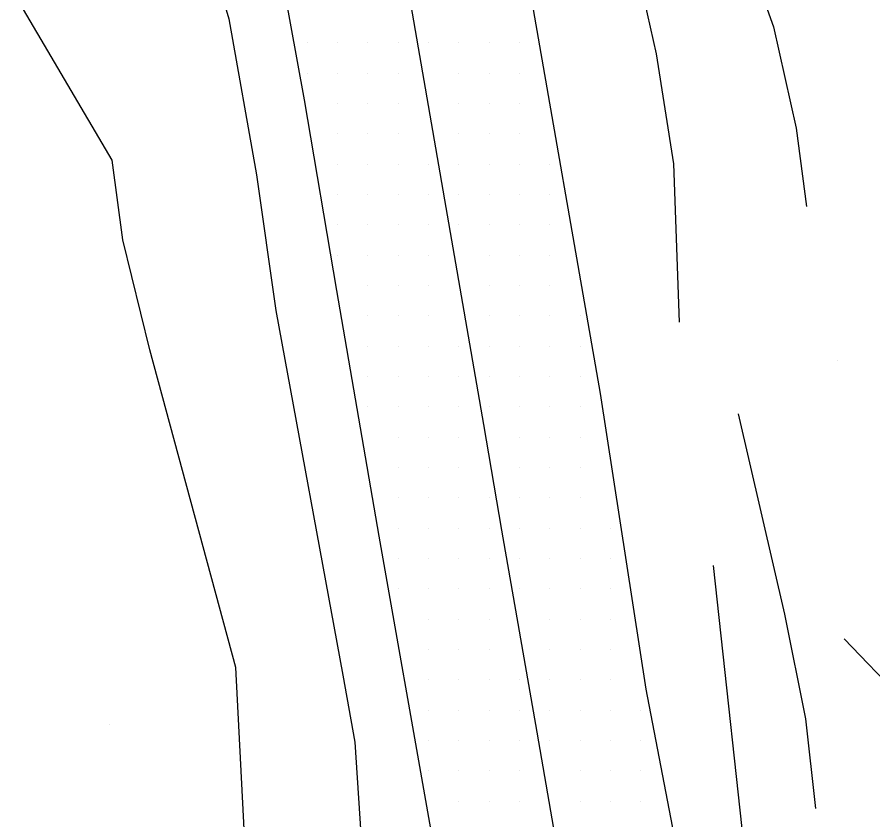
# Model space of a CAD drawing. Extents: x 1762120 to 1766775, y 709485 to 712965.
# Drawn here: x 1763947.3 to 1764017.9, y 711687.2 to 711753.4 of the extents above; entities that cross this region are included whole.
import ezdxf

# ---------------------------------------------------------------- set-up
doc = ezdxf.new("R2010")
doc.units = 0
for name, color, linetype in [('Exist DTM QL2 LIDAR Elevation Point', 7, 'Continuous'), ('Exist DTM Scan Elevation Point', 7, 'Continuous'), ('Exist Roads EOP', 7, 'Continuous'), ('Exist Roads EOT', 7, 'Continuous'), ('PH Exist DTM Breakline', 7, 'Continuous')]:
    doc.layers.add(name, color=color, linetype=linetype)

msp = doc.modelspace()

# ---------------------------------------------------------------- linework, layer by layer
at = {"layer": 'Exist DTM QL2 LIDAR Elevation Point'}
for p, q in [((1764014.985, 711725.055), (1764014.985, 711725.055)), ((1763954.978, 711695.052), (1763954.978, 711695.052))]:
    msp.add_line(p, q, dxfattribs=at)
at = {"layer": 'Exist DTM Scan Elevation Point'}
for p, q in [((1763971.25, 711751.25), (1763971.25, 711751.25)), ((1763973.75, 711751.25), (1763973.75, 711751.25)), ((1763976.25, 711751.25), (1763976.25, 711751.25)), ((1763978.75, 711751.25), (1763978.75, 711751.25)), ((1763981.25, 711751.25), (1763981.25, 711751.25)), ((1763983.75, 711751.25), (1763983.75, 711751.25)), ((1763986.25, 711751.25), (1763986.25, 711751.25)), ((1763988.75, 711751.25), (1763988.75, 711751.25)), ((1763971.25, 711748.75), (1763971.25, 711748.75)), ((1763973.75, 711748.75), (1763973.75, 711748.75)), ((1763976.25, 711748.75), (1763976.25, 711748.75)), ((1763978.75, 711748.75), (1763978.75, 711748.75)), ((1763983.75, 711748.75), (1763983.75, 711748.75)), ((1763986.25, 711748.75), (1763986.25, 711748.75)), ((1763988.75, 711748.75), (1763988.75, 711748.75)), ((1763973.75, 711746.25), (1763973.75, 711746.25)), ((1763976.25, 711746.25), (1763976.25, 711746.25)), ((1763978.75, 711746.25), (1763978.75, 711746.25)), ((1763983.75, 711746.25), (1763983.75, 711746.25)), ((1763986.25, 711746.25), (1763986.25, 711746.25)), ((1763988.75, 711746.25), (1763988.75, 711746.25)), ((1763973.75, 711743.75), (1763973.75, 711743.75)), ((1763976.25, 711743.75), (1763976.25, 711743.75)), ((1763978.75, 711743.75), (1763978.75, 711743.75)), ((1763983.75, 711743.75), (1763983.75, 711743.75)), ((1763986.25, 711743.75), (1763986.25, 711743.75)), ((1763988.75, 711743.75), (1763988.75, 711743.75)), ((1763973.75, 711741.25), (1763973.75, 711741.25)), ((1763976.25, 711741.25), (1763976.25, 711741.25)), ((1763978.75, 711741.25), (1763978.75, 711741.25)), ((1763981.25, 711741.25), (1763981.25, 711741.25)), ((1763983.75, 711741.25), (1763983.75, 711741.25)), ((1763986.25, 711741.25), (1763986.25, 711741.25)), ((1763988.75, 711741.25), (1763988.75, 711741.25)), ((1763991.25, 711741.25), (1763991.25, 711741.25)), ((1763973.75, 711738.75), (1763973.75, 711738.75)), ((1763976.25, 711738.75), (1763976.25, 711738.75)), ((1763978.75, 711738.75), (1763978.75, 711738.75)), ((1763981.25, 711738.75), (1763981.25, 711738.75)), ((1763983.75, 711738.75), (1763983.75, 711738.75)), ((1763986.25, 711738.75), (1763986.25, 711738.75)), ((1763988.75, 711738.75), (1763988.75, 711738.75)), ((1763991.25, 711738.75), (1763991.25, 711738.75)), ((1763973.75, 711736.25), (1763973.75, 711736.25)), ((1763976.25, 711736.25), (1763976.25, 711736.25)), ((1763978.75, 711736.25), (1763978.75, 711736.25)), ((1763981.25, 711736.25), (1763981.25, 711736.25)), ((1763983.75, 711736.25), (1763983.75, 711736.25)), ((1763986.25, 711736.25), (1763986.25, 711736.25)), ((1763988.75, 711736.25), (1763988.75, 711736.25)), ((1763991.25, 711736.25), (1763991.25, 711736.25)), ((1763973.75, 711733.75), (1763973.75, 711733.75)), ((1763976.25, 711733.75), (1763976.25, 711733.75)), ((1763978.75, 711733.75), (1763978.75, 711733.75)), ((1763981.25, 711733.75), (1763981.25, 711733.75)), ((1763986.25, 711733.75), (1763986.25, 711733.75)), ((1763988.75, 711733.75), (1763988.75, 711733.75)), ((1763991.25, 711733.75), (1763991.25, 711733.75)), ((1763976.25, 711731.25), (1763976.25, 711731.25)), ((1763978.75, 711731.25), (1763978.75, 711731.25)), ((1763981.25, 711731.25), (1763981.25, 711731.25)), ((1763986.25, 711731.25), (1763986.25, 711731.25)), ((1763988.75, 711731.25), (1763988.75, 711731.25)), ((1763991.25, 711731.25), (1763991.25, 711731.25)), ((1763976.25, 711728.75), (1763976.25, 711728.75)), ((1763978.75, 711728.75), (1763978.75, 711728.75)), ((1763981.25, 711728.75), (1763981.25, 711728.75)), ((1763986.25, 711728.75), (1763986.25, 711728.75)), ((1763988.75, 711728.75), (1763988.75, 711728.75)), ((1763991.25, 711728.75), (1763991.25, 711728.75)), ((1763993.75, 711728.75), (1763993.75, 711728.75)), ((1763976.25, 711726.25), (1763976.25, 711726.25)), ((1763978.75, 711726.25), (1763978.75, 711726.25)), ((1763981.25, 711726.25), (1763981.25, 711726.25)), ((1763983.75, 711726.25), (1763983.75, 711726.25)), ((1763986.25, 711726.25), (1763986.25, 711726.25)), ((1763988.75, 711726.25), (1763988.75, 711726.25)), ((1763991.25, 711726.25), (1763991.25, 711726.25)), ((1763993.75, 711726.25), (1763993.75, 711726.25)), ((1763976.25, 711723.75), (1763976.25, 711723.75)), ((1763978.75, 711723.75), (1763978.75, 711723.75)), ((1763981.25, 711723.75), (1763981.25, 711723.75)), ((1763983.75, 711723.75), (1763983.75, 711723.75)), ((1763986.25, 711723.75), (1763986.25, 711723.75)), ((1763988.75, 711723.75), (1763988.75, 711723.75)), ((1763991.25, 711723.75), (1763991.25, 711723.75)), ((1763993.75, 711723.75), (1763993.75, 711723.75)), ((1763976.25, 711721.25), (1763976.25, 711721.25)), ((1763978.75, 711721.25), (1763978.75, 711721.25)), ((1763981.25, 711721.25), (1763981.25, 711721.25)), ((1763983.75, 711721.25), (1763983.75, 711721.25)), ((1763986.25, 711721.25), (1763986.25, 711721.25)), ((1763988.75, 711721.25), (1763988.75, 711721.25)), ((1763991.25, 711721.25), (1763991.25, 711721.25)), ((1763993.75, 711721.25), (1763993.75, 711721.25)), ((1763978.75, 711718.75), (1763978.75, 711718.75)), ((1763981.25, 711718.75), (1763981.25, 711718.75)), ((1763983.75, 711718.75), (1763983.75, 711718.75)), ((1763988.75, 711718.75), (1763988.75, 711718.75)), ((1763991.25, 711718.75), (1763991.25, 711718.75)), ((1763993.75, 711718.75), (1763993.75, 711718.75)), ((1763978.75, 711716.25), (1763978.75, 711716.25)), ((1763981.25, 711716.25), (1763981.25, 711716.25)), ((1763983.75, 711716.25), (1763983.75, 711716.25)), ((1763988.75, 711716.25), (1763988.75, 711716.25)), ((1763991.25, 711716.25), (1763991.25, 711716.25)), ((1763993.75, 711716.25), (1763993.75, 711716.25)), ((1763978.75, 711713.75), (1763978.75, 711713.75)), ((1763981.25, 711713.75), (1763981.25, 711713.75)), ((1763983.75, 711713.75), (1763983.75, 711713.75)), ((1763986.25, 711713.75), (1763986.25, 711713.75)), ((1763988.75, 711713.75), (1763988.75, 711713.75)), ((1763991.25, 711713.75), (1763991.25, 711713.75)), ((1763993.75, 711713.75), (1763993.75, 711713.75)), ((1763978.75, 711711.25), (1763978.75, 711711.25)), ((1763981.25, 711711.25), (1763981.25, 711711.25)), ((1763983.75, 711711.25), (1763983.75, 711711.25)), ((1763986.25, 711711.25), (1763986.25, 711711.25)), ((1763988.75, 711711.25), (1763988.75, 711711.25)), ((1763991.25, 711711.25), (1763991.25, 711711.25)), ((1763993.75, 711711.25), (1763993.75, 711711.25)), ((1763996.25, 711711.25), (1763996.25, 711711.25)), ((1763978.75, 711708.75), (1763978.75, 711708.75)), ((1763981.25, 711708.75), (1763981.25, 711708.75)), ((1763983.75, 711708.75), (1763983.75, 711708.75)), ((1763986.25, 711708.75), (1763986.25, 711708.75)), ((1763988.75, 711708.75), (1763988.75, 711708.75)), ((1763991.25, 711708.75), (1763991.25, 711708.75)), ((1763993.75, 711708.75), (1763993.75, 711708.75)), ((1763996.25, 711708.75), (1763996.25, 711708.75)), ((1763978.75, 711706.25), (1763978.75, 711706.25)), ((1763981.25, 711706.25), (1763981.25, 711706.25)), ((1763983.75, 711706.25), (1763983.75, 711706.25)), ((1763986.25, 711706.25), (1763986.25, 711706.25)), ((1763988.75, 711706.25), (1763988.75, 711706.25)), ((1763991.25, 711706.25), (1763991.25, 711706.25)), ((1763993.75, 711706.25), (1763993.75, 711706.25)), ((1763996.25, 711706.25), (1763996.25, 711706.25)), ((1763981.25, 711703.75), (1763981.25, 711703.75)), ((1763983.75, 711703.75), (1763983.75, 711703.75)), ((1763986.25, 711703.75), (1763986.25, 711703.75)), ((1763991.25, 711703.75), (1763991.25, 711703.75)), ((1763993.75, 711703.75), (1763993.75, 711703.75)), ((1763996.25, 711703.75), (1763996.25, 711703.75)), ((1763981.25, 711701.25), (1763981.25, 711701.25)), ((1763983.75, 711701.25), (1763983.75, 711701.25)), ((1763986.25, 711701.25), (1763986.25, 711701.25)), ((1763991.25, 711701.25), (1763991.25, 711701.25)), ((1763993.75, 711701.25), (1763993.75, 711701.25)), ((1763996.25, 711701.25), (1763996.25, 711701.25)), ((1763981.25, 711698.75), (1763981.25, 711698.75)), ((1763983.75, 711698.75), (1763983.75, 711698.75)), ((1763986.25, 711698.75), (1763986.25, 711698.75)), ((1763988.75, 711698.75), (1763988.75, 711698.75)), ((1763991.25, 711698.75), (1763991.25, 711698.75)), ((1763993.75, 711698.75), (1763993.75, 711698.75)), ((1763996.25, 711698.75), (1763996.25, 711698.75)), ((1763981.25, 711696.25), (1763981.25, 711696.25)), ((1763983.75, 711696.25), (1763983.75, 711696.25)), ((1763986.25, 711696.25), (1763986.25, 711696.25)), ((1763988.75, 711696.25), (1763988.75, 711696.25)), ((1763991.25, 711696.25), (1763991.25, 711696.25)), ((1763993.75, 711696.25), (1763993.75, 711696.25)), ((1763996.25, 711696.25), (1763996.25, 711696.25)), ((1763998.75, 711696.25), (1763998.75, 711696.25)), ((1763981.25, 711693.75), (1763981.25, 711693.75)), ((1763983.75, 711693.75), (1763983.75, 711693.75)), ((1763986.25, 711693.75), (1763986.25, 711693.75)), ((1763988.75, 711693.75), (1763988.75, 711693.75)), ((1763991.25, 711693.75), (1763991.25, 711693.75)), ((1763993.75, 711693.75), (1763993.75, 711693.75)), ((1763996.25, 711693.75), (1763996.25, 711693.75)), ((1763998.75, 711693.75), (1763998.75, 711693.75)), ((1763981.25, 711691.25), (1763981.25, 711691.25)), ((1763983.75, 711691.25), (1763983.75, 711691.25)), ((1763986.25, 711691.25), (1763986.25, 711691.25)), ((1763988.75, 711691.25), (1763988.75, 711691.25)), ((1763993.75, 711691.25), (1763993.75, 711691.25)), ((1763996.25, 711691.25), (1763996.25, 711691.25)), ((1763998.75, 711691.25), (1763998.75, 711691.25)), ((1763983.75, 711688.75), (1763983.75, 711688.75)), ((1763986.25, 711688.75), (1763986.25, 711688.75)), ((1763988.75, 711688.75), (1763988.75, 711688.75)), ((1763993.75, 711688.75), (1763993.75, 711688.75)), ((1763996.25, 711688.75), (1763996.25, 711688.75)), ((1763998.75, 711688.75), (1763998.75, 711688.75))]:
    msp.add_line(p, q, dxfattribs=at)
at = {"layer": 'Exist Roads EOP'}
for points in [[(1763934.646, 711931.297), (1763939.605, 711920.389), (1763943.062, 711903.577), (1763945.909, 711887.924), (1763948.514, 711874.776), (1763949.366, 711870.45), (1763951.544, 711858.522), (1763954.315, 711842.38), (1763958.081, 711820.867), (1763963.325, 711788.73), (1763967.592, 711765.248), (1763970.996, 711746.567), (1763973.663, 711730.848), (1763977.151, 711710.581), (1763981.239, 711687.384), (1763985.722, 711662.019), (1763990.309, 711636.252)], [(1764015.541, 711642.672), (1764007.745, 711651.159), (1764003.821, 711673.952), (1763999.205, 711697.969), (1763995.417, 711722.356), (1763989.3, 711757.507), (1763985.031, 711786.529), (1763988.338, 711793.055), (1763990.821, 711796.373), (1763994.684, 711799.399), (1763999.584, 711801.478), (1764006.208, 711802.82)]]:
    msp.add_lwpolyline(points, dxfattribs=at)
at = {"layer": 'Exist Roads EOT'}
msp.add_lwpolyline([(1763999.532, 711640.06), (1763996.365, 711659.024), (1763993.323, 711676.472), (1763990.217, 711694.428), (1763987.28, 711711.093), (1763985.818, 711719.793), (1763982.693, 711737.676), (1763978.711, 711760.706), (1763977.54, 711767.377)], dxfattribs=at)
at = {"layer": 'PH Exist DTM Breakline'}
for points in [[(1763966.399, 711679.506), (1763965.35, 711699.77), (1763958.266, 711725.958), (1763956.029, 711735.018), (1763955.174, 711741.587), (1763947.025, 711755.447), (1763943, 711773.649), (1763943.766, 711786.28), (1763944.509, 711800.255), (1763943.709, 711813.594), (1763942.684, 711826.484), (1763941.104, 711841.569), (1763936.951, 711860.675), (1763934.276, 711872.1), (1763930.07, 711884.158), (1763925.518, 711893.511), (1763921.747, 711903.1), (1763918.941, 711911.477), (1763916.846, 711919.668), (1763915.16, 711928.706), (1763917.294, 711938.996), (1763917.454, 711942.147)], [(1763927.779, 711915.367), (1763935.528, 711895.048), (1763945.476, 711857.866), (1763949.444, 711837.408), (1763953.298, 711818.332), (1763955.487, 711806.412), (1763957.943, 711786.787), (1763961.516, 711764.268), (1763964.784, 711753.233), (1763967.06, 711740.375), (1763968.647, 711729.205), (1763974.195, 711699.129), (1763975.172, 711693.612)], [(1764007.531, 711798.258), (1764000.818, 711787.752), (1764000.838, 711781.325), (1764005.359, 711768.545), (1764007.011, 711760.129), (1764009.706, 711752.586), (1764011.553, 711744.213), (1764012.423, 711737.771)], [(1763991.767, 711790.257), (1763992.256, 711781.949), (1763994.029, 711774.453), (1763996.202, 711767.332), (1763998.288, 711758.078), (1764000.024, 711750.345), (1764001.435, 711741.276), (1764001.905, 711728.242)], [(1764006.787, 711720.687), (1764010.601, 711704.16), (1764012.319, 711695.541), (1764013.157, 711688.147)], [(1764017.307, 711652.007), (1764013.683, 711657.398), (1764011.326, 711665.665), (1764007.73, 711680.701), (1764004.753, 711708.162)], [(1764015.519, 711702.132), (1764020.158, 711697.293), (1764024.849, 711693.594), (1764027.818, 711691.468)], [(1763975.172, 711693.612), (1763975.672, 711686.048), (1763978.217, 711675.066), (1763979.599, 711666.056), (1763980.736, 711657.562), (1763982.186, 711648.629), (1763983.303, 711639.77), (1763985.943, 711628.682), (1763987.822, 711618.891), (1763989.457, 711609.775), (1763990.871, 711602.418), (1763991.038, 711597.491), (1763991.122, 711597.051), (1763992.958, 711588.994), (1763993.953, 711583.094), (1763994.152, 711576.505), (1763988.215, 711575.245), (1763980.365, 711575.512), (1763974.483, 711580.533), (1763968.353, 711588.027), (1763961.183, 711596.754), (1763955.7, 711604.816), (1763948.649, 711614.196), (1763942.84, 711622.359)]]:
    msp.add_lwpolyline(points, dxfattribs=at)

doc.saveas('drawing.dxf')
